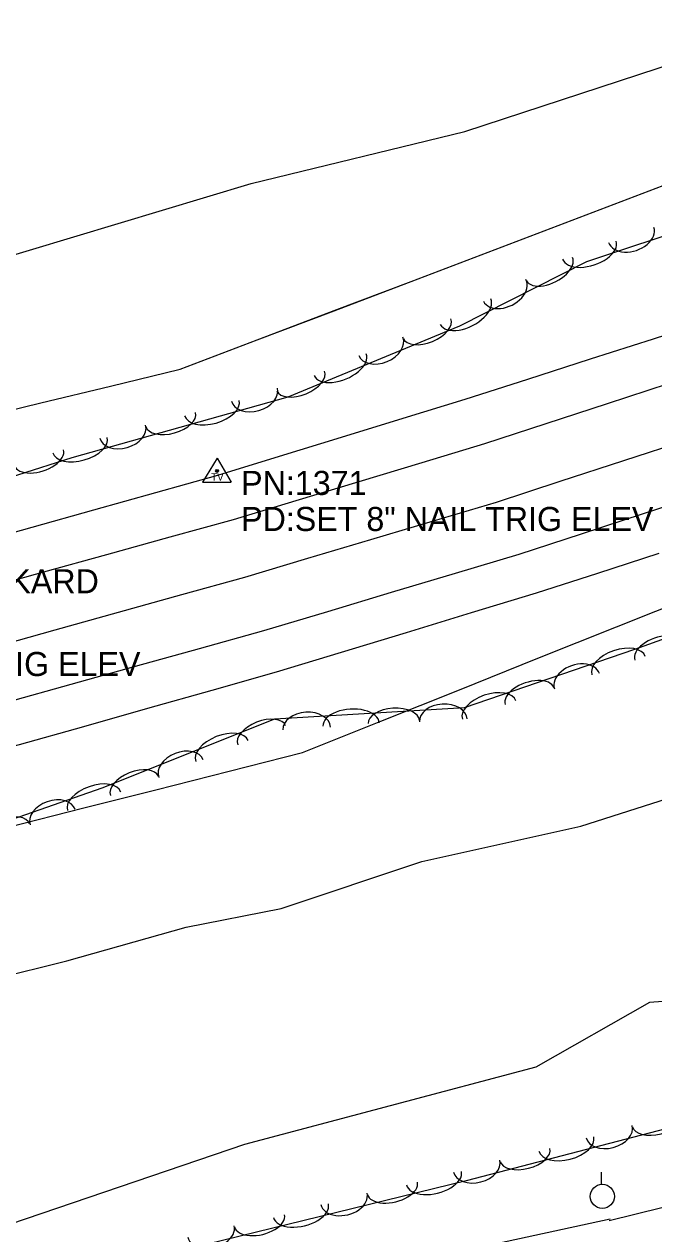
# Model space of a CAD drawing. Extents: x 1441650 to 1491889, y 345904 to 358319.
# Drawn here: x 1487211.3 to 1487342, y 346406.8 to 346658.3 of the extents above; entities that cross this region are included whole.
import ezdxf

# ---------------------------------------------------------------- set-up
doc = ezdxf.new("R2010")
doc.units = 0
for name, color, linetype in [('S_EDGE_PAVEMENT', 7, 'Continuous'), ('S_MISC_BOUNDARY', 7, 'Continuous'), ('S_PAVEMENT_CROWN', 7, 'Continuous'), ('S_SECONDARY_CTL', 7, 'Continuous'), ('S_SECONDARY_CTL_ANNOT', 7, 'Continuous'), ('S_SHOULDER', 7, 'Continuous'), ('S_SIGN_ANNOT', 7, 'Continuous'), ('S_STREAM', 7, 'Continuous'), ('S_TREE', 7, 'Continuous'), ('S_UTILITY_POLE', 7, 'Continuous')]:
    doc.layers.add(name, color=color, linetype=linetype)

msp = doc.modelspace()

# ---------------------------------------------------------------- linework, layer by layer
at = {"layer": 'S_EDGE_PAVEMENT'}
for points in [[(1487042.53, 346501.4), (1487066.11, 346507.06), (1487089.7, 346512.73), (1487104.14, 346516.2), (1487118.59, 346519.67), (1487133.04, 346523.15), (1487147.48, 346526.62), (1487161.17, 346530.16), (1487174.86, 346533.7), (1487188.55, 346537.23), (1487202.24, 346540.77), (1487215.37, 346544.4), (1487228.49, 346548.04), (1487241.61, 346551.68), (1487254.74, 346555.31), (1487267.79, 346559.26), (1487280.85, 346563.2), (1487293.91, 346567.14), (1487306.97, 346571.08), (1487319.68, 346575.25), (1487332.4, 346579.41), (1487345.11, 346583.57)], [(1487047.19, 346478.18), (1487071.16, 346483.8), (1487095.13, 346489.43), (1487109.73, 346492.92), (1487124.34, 346496.41), (1487138.94, 346499.91), (1487153.54, 346503.4), (1487167.09, 346506.89), (1487180.63, 346510.38), (1487194.17, 346513.87), (1487207.72, 346517.36), (1487221.05, 346521.08), (1487234.39, 346524.79), (1487247.72, 346528.51), (1487261.06, 346532.23), (1487274.32, 346536.2), (1487287.58, 346540.18), (1487300.84, 346544.15), (1487314.1, 346548.13), (1487327.01, 346552.35), (1487339.91, 346556.57), (1487352.82, 346560.79)]]:
    msp.add_lwpolyline(points, dxfattribs=at)
at = {"layer": 'S_MISC_BOUNDARY'}
for points in [[(1487332.8, 346409.6), (1487427.24, 346432.94), (1487525.33, 346452.92), (1487609.67, 346469.72), (1487668.8, 346473.27), (1487692.25, 346468.98), (1487718.79, 346455.99), (1487740.45, 346442.61), (1487757.24, 346424.25)], [(1487332.97, 346409.84), (1487163.73, 346373.11), (1487089.47, 346356.27), (1487066.67, 346347.55), (1487041.75, 346337.27), (1487026.66, 346330.71), (1487020.77, 346317.88), (1487020.11, 346302.42), (1487021.38, 346287.94), (1487027.36, 346272.65), (1487032.29, 346259.83)]]:
    msp.add_lwpolyline(points, dxfattribs=at)
at = {"layer": 'S_PAVEMENT_CROWN'}
msp.add_lwpolyline([(1487045.16, 346489.87), (1487068.92, 346495.45), (1487092.67, 346501.03), (1487107.19, 346504.52), (1487121.7, 346508.02), (1487136.21, 346511.51), (1487150.72, 346515.01), (1487164.2, 346518.43), (1487177.68, 346521.86), (1487191.15, 346525.28), (1487204.63, 346528.71), (1487217.76, 346532.37), (1487230.89, 346536.03), (1487244.02, 346539.69), (1487257.15, 346543.35), (1487270.21, 346547.25), (1487283.26, 346551.14), (1487296.32, 346555.04), (1487309.37, 346558.94), (1487322.59, 346563.24), (1487335.82, 346567.55), (1487349.04, 346571.85)], dxfattribs=at)
at = {"layer": 'S_SECONDARY_CTL'}
for p, q in [((1487251.35, 346568.02), (1487248.34, 346563.06)), ((1487251.35, 346568.02), (1487254.3, 346563.06)), ((1487248.34, 346563.06), (1487254.3, 346563.06))]:
    msp.add_line(p, q, dxfattribs=at)
for radius in [0.311, 0.183, 0.103]:
    msp.add_circle((1487251.35, 346565.41), radius, dxfattribs=at)
at = {"layer": 'S_SHOULDER'}
for points in [[(1487042.15, 346503.54), (1487041.59, 346509.89), (1487064.71, 346515.03), (1487087.82, 346520.17), (1487102.1, 346523.81), (1487116.39, 346527.46), (1487130.68, 346531.1), (1487144.96, 346534.75), (1487158.74, 346538.6), (1487172.52, 346542.45), (1487186.29, 346546.29), (1487200.07, 346550.14), (1487212.93, 346553.74), (1487225.79, 346557.34), (1487238.65, 346560.94), (1487251.51, 346564.55), (1487264.35, 346568.48), (1487277.18, 346572.42), (1487290.02, 346576.35), (1487302.86, 346580.29), (1487315.9, 346584.48), (1487328.93, 346588.68), (1487341.97, 346592.87), (1487355, 346597.06)], [(1487047.48, 346475.78), (1487048.46, 346472.16), (1487072.78, 346476.07), (1487097.09, 346479.98), (1487112.2, 346483.69), (1487127.32, 346487.4), (1487142.43, 346491.11), (1487157.55, 346494.82), (1487170.74, 346498.25), (1487183.94, 346501.67), (1487197.13, 346505.09), (1487210.33, 346508.51), (1487223.66, 346512.29), (1487237, 346516.06), (1487250.33, 346519.83), (1487263.67, 346523.61), (1487277.17, 346527.72), (1487290.67, 346531.83), (1487304.17, 346535.94), (1487317.67, 346540.06), (1487330.41, 346544.18), (1487343.16, 346548.29)]]:
    msp.add_lwpolyline(points, dxfattribs=at)
at = {"layer": 'S_STREAM'}
for points in [[(1486992.67, 346489.61), (1486996.49, 346510.72), (1487001.33, 346533.58), (1487010.19, 346547.42), (1487025.01, 346553.78), (1487041.31, 346559.69), (1487062.42, 346562), (1487099.42, 346574.12), (1487138.37, 346588.04), (1487166.77, 346599.81), (1487203.13, 346608.54), (1487258.45, 346625.16), (1487302.8, 346635.93), (1487351, 346651.77), (1487443.63, 346683.15), (1487525.93, 346713.79), (1487622.22, 346751.64)], [(1486974.85, 346387.79), (1486989.75, 346391.34), (1487001.95, 346394.74), (1487014.68, 346399.98), (1487028.71, 346405.75), (1487036.84, 346405.9), (1487050.94, 346411.41), (1487057.95, 346412.62), (1487069.71, 346412.61), (1487085.98, 346414.03), (1487095.99, 346418.13), (1487106.86, 346422.79), (1487114.06, 346428.41), (1487120.01, 346436.44), (1487126.69, 346439.43), (1487139.26, 346443.32), (1487160.61, 346446.76), (1487190.03, 346456.06), (1487220.16, 346463.53), (1487244.91, 346470.54), (1487264.69, 346474.43), (1487293.86, 346484.24), (1487326.92, 346491.58), (1487361.37, 346502.6)], [(1487390.13, 346458.57), (1487341.15, 346454.93), (1487317.51, 346441.43), (1487257.05, 346425.37), (1487201.85, 346406.63), (1487170.27, 346393.81), (1487154.75, 346390.86), (1487134.67, 346389.81), (1487112.23, 346384.6), (1487094.81, 346380.24), (1487070.62, 346375.49), (1487030.4, 346371.7), (1487009.48, 346368.29), (1486984.72, 346364.06), (1486979.06, 346361.72), (1486979.21, 346355.69), (1486977.51, 346352.5), (1486978.38, 346345.99), (1486978.64, 346330.09), (1486984.22, 346316.64), (1486991.55, 346298.95)]]:
    msp.add_lwpolyline(points, dxfattribs=at)
at = {"layer": 'S_TREE'}
for points in [[(1487905.63, 346874.21), (1487830.8, 346830.85), (1487735.91, 346777.07), (1487643.51, 346738.1), (1487608.92, 346718.16), (1487581.43, 346700.77), (1487539.54, 346680.46), (1487496.1, 346671.13), (1487467.06, 346660.41), (1487438.75, 346639.81), (1487401.17, 346623.93), (1487351.16, 346616.55), (1487328.07, 346608.87), (1487301.68, 346595.48), (1487266.02, 346580.7), (1487221.18, 346568.09), (1487187.25, 346557.3), (1487127.56, 346548.55)], [(1488114.62, 346829.65), (1488115.2, 346800.5), (1488103.28, 346781.91), (1488080.16, 346771.91), (1488052.95, 346759.64), (1488024.02, 346738.43), (1487977.9, 346720.54), (1487951.02, 346691.34), (1487918.36, 346661.55), (1487864.99, 346634.65), (1487839.07, 346623.36), (1487813.98, 346609.73), (1487786.24, 346595.23), (1487749.07, 346571.67), (1487703.92, 346539.19), (1487642.46, 346513.59), (1487588.38, 346491.97), (1487546.17, 346479.38), (1487518.87, 346481.03), (1487449.81, 346452.98), (1487405.64, 346444.58), (1487303.08, 346417.85), (1487191.88, 346390.58), (1487133.07, 346375.67)], [(1487158.05, 346475.3), (1487227.51, 346499.55), (1487263.38, 346513.84), (1487302.75, 346516.19), (1487338.11, 346528.35), (1487382.41, 346544.19), (1487446.24, 346564.19), (1487493.49, 346588.41), (1487513.08, 346595.21), (1487537.87, 346589), (1487552.15, 346605.94), (1487564.85, 346620.62), (1487592.07, 346636.88)], [(1487200.27, 346576.05), (1487214.76, 346579.54), (1487229.24, 346583.04), (1487243.72, 346586.53), (1487259.71, 346592.62), (1487275.69, 346598.72), (1487291.67, 346604.81), (1487307.65, 346610.91), (1487323.64, 346617), (1487339.62, 346623.1), (1487355.6, 346629.19)], [(1487200.27, 346576.05), (1487214.76, 346579.54), (1487229.24, 346583.03), (1487243.72, 346586.53), (1487259.7, 346592.62), (1487275.69, 346598.71), (1487291.67, 346604.81), (1487307.65, 346610.9), (1487323.64, 346617), (1487339.62, 346623.09), (1487355.6, 346629.19)], [(1487208.23, 346491.43), (1487223.44, 346495.28), (1487238.65, 346499.14), (1487253.86, 346503), (1487269.07, 346506.85), (1487285.38, 346513.39), (1487301.69, 346519.92), (1487317.99, 346526.45), (1487334.3, 346532.99), (1487350.6, 346539.52)], [(1487208.23, 346491.43), (1487223.44, 346495.29), (1487238.65, 346499.14), (1487253.86, 346503), (1487269.08, 346506.85), (1487285.38, 346513.39), (1487301.69, 346519.92), (1487317.99, 346526.46), (1487334.3, 346532.99), (1487350.6, 346539.52)]]:
    msp.add_lwpolyline(points, dxfattribs=at)
for centre, major_axis, ratio, start_param, end_param in [((1487337.36, 346614.47), (4.7, 1.56), 0.68526, 3.141464, 6.283057), ((1487328.66, 346611.3), (5.57, 1.85), 0.550039, 3.141514, 6.283107), ((1487320.38, 346607.35), (4.77, 2.42), 0.540647, 3.141536, 6.283129), ((1487311.08, 346602.92), (4.42, 2.24), 0.685245, 3.141497, 6.28309), ((1487302.94, 346598.5), (5.23, 2.66), 0.550027, 3.141534, 6.283127), ((1487294.98, 346595), (4.94, 2.05), 0.540657, 3.141515, 6.283107), ((1487285.36, 346591.29), (4.58, 1.9), 0.685256, 3.141461, 6.283053), ((1487276.91, 346587.51), (5.42, 2.25), 0.550036, 3.141512, 6.283105), ((1487268.72, 346584.11), (4.94, 2.05), 0.540657, 3.141515, 6.283107), ((1487259.11, 346581.23), (4.77, 1.34), 0.685246, 3.141593, 6.283185), ((1487250.27, 346578.47), (5.65, 1.59), 0.550027, 3.141593, 6.283185), ((1487241.74, 346576.08), (5.15, 1.45), 0.540648, 3.141593, 6.283185), ((1487231.75, 346573.54), (4.77, 1.34), 0.685246, 3.141593, 6.283185), ((1487222.9, 346570.78), (5.65, 1.59), 0.550027, 3.141593, 6.283185), ((1487214.36, 346568.15), (5.09, 1.62), 0.540648, 3.141567, 6.28316), ((1487343.13, 346527.89), (-5.03, -1.8), 0.53949, 3.140947, 6.28254), ((1487334.73, 346524.95), (-5.55, -1.91), 0.549052, 3.140008, 6.2816), ((1487326.07, 346521.69), (-4.68, -1.62), 0.684029, 3.139, 6.280593), ((1487316.24, 346518.59), (-5.05, -1.74), 0.539689, 3.140057, 6.28165), ((1487307.86, 346515.71), (-5.55, -1.91), 0.549052, 3.140008, 6.2816), ((1487269.98, 346511.85), (-4.94, -0.31), 0.684707, 3.137891, 6.279483), ((1487279.19, 346512.67), (-5.85, -0.36), 0.549597, 3.139331, 6.280924), ((1487288.04, 346513.19), (-5.33, -0.32), 0.540225, 3.139402, 6.280994), ((1487298.32, 346513.55), (-4.94, -0.31), 0.684707, 3.137891, 6.279483), ((1487260.61, 346510.46), (-4.97, -1.98), 0.539435, 3.141593, 6.283185), ((1487252.38, 346507.18), (-5.45, -2.17), 0.548793, 3.141593, 6.283185), ((1487243.87, 346503.51), (-4.6, -1.83), 0.683708, 3.141593, 6.283185), ((1487234.2, 346499.94), (-4.97, -1.98), 0.539435, 3.141593, 6.283185), ((1487225.84, 346496.72), (-5.54, -1.93), 0.54881, 3.141593, 6.283185), ((1487217.19, 346493.43), (-4.68, -1.63), 0.683729, 3.141593, 6.283185), ((1487207.38, 346490.28), (-5.05, -1.76), 0.539451, 3.141593, 6.283185), ((1487342.81, 346430.4), (5.17, 1.35), 0.540693, 3.141593, 6.283185), ((1487332.77, 346428.05), (4.8, 1.25), 0.685303, 3.141593, 6.283185), ((1487323.88, 346425.46), (5.68, 1.48), 0.550073, 3.141593, 6.283185), ((1487305.26, 346420.88), (4.8, 1.25), 0.685303, 3.141593, 6.283185), ((1487315.3, 346423.23), (5.17, 1.35), 0.540693, 3.141593, 6.283185), ((1487296.38, 346418.39), (5.7, 1.4), 0.550073, 3.141592, 6.283185), ((1487287.76, 346416.28), (5.19, 1.27), 0.540693, 3.141592, 6.283185), ((1487277.7, 346414.08), (4.81, 1.18), 0.685303, 3.141592, 6.283185), ((1487268.77, 346411.62), (5.7, 1.4), 0.550073, 3.141592, 6.283185), ((1487260.16, 346409.51), (5.19, 1.27), 0.540693, 3.141592, 6.283185), ((1487250.09, 346407.3), (4.81, 1.18), 0.685303, 3.141592, 6.283185)]:
    msp.add_ellipse(centre, major_axis=major_axis, ratio=ratio, start_param=start_param, end_param=end_param, dxfattribs=at)
at = {"layer": 'S_UTILITY_POLE'}
msp.add_line((1487331.21, 346417.11), (1487331.21, 346419.6), dxfattribs=at)
msp.add_circle((1487331.35, 346414.6), 2.5, dxfattribs=at)

# ---------------------------------------------------------------- texts
at = {"layer": 'S_SECONDARY_CTL'}
msp.add_text('TV', height=1.5, rotation=360, dxfattribs=at).set_placement((1487250.15, 346563.4))
at = {"layer": 'S_SECONDARY_CTL_ANNOT'}
for s, p in [('PN:1371', (1487256.35, 346560.41)), ('PD:SET 8" NAIL TRIG ELEV', (1487256.35, 346552.91)), ('PD:SET 8" NAIL TRIG ELEV', (1487149.84, 346522.76))]:
    msp.add_text(s, height=5, dxfattribs=at).set_placement(p)
at = {"layer": 'S_SIGN_ANNOT'}
msp.add_text('PLACKARD', height=5, dxfattribs=at).set_placement((1487190.76, 346539.97))

doc.saveas('drawing.dxf')
